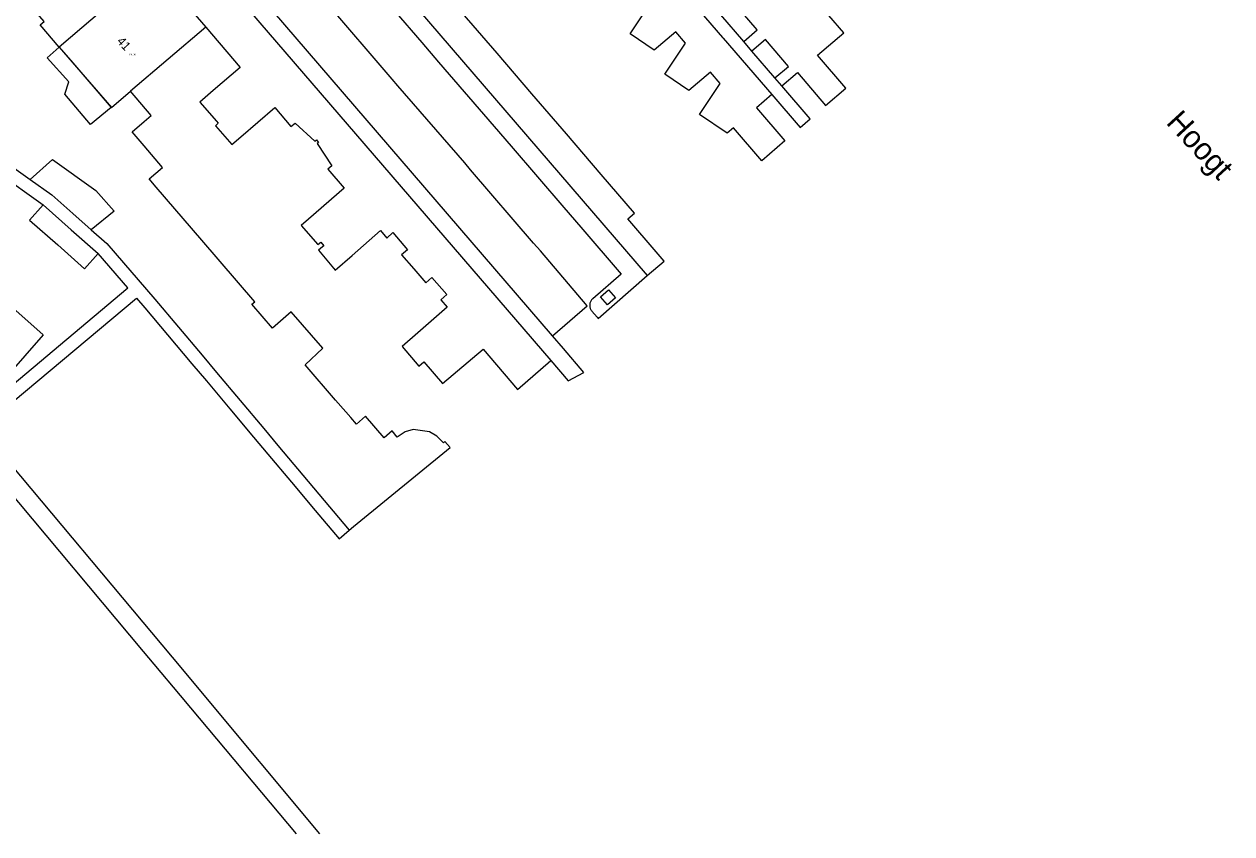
# Model space of a CAD drawing. Extents: x 132994 to 136000, y 393499 to 395512.
# Drawn here: x 134032.8 to 134169.2, y 393500 to 393591.4 of the extents above; entities that cross this region are included whole.
import ezdxf

# ---------------------------------------------------------------- set-up
doc = ezdxf.new("R2010")
doc.units = 0
for name, color, linetype in [('gg-anno-huisnummerreeks BGT', 7, 'Continuous'), ('gg-anno-openbare ruimte label', 7, 'Continuous'), ('gg-kwrk-kunstwerk niveau 01', 7, 'Continuous'), ('gx-grn-maaiveld', 7, 'Continuous'), ('kenmerkpunt-x pandkandidaat', 7, 'Continuous')]:
    doc.layers.add(name, color=color, linetype=linetype)

msp = doc.modelspace()

# ---------------------------------------------------------------- linework, layer by layer
at = {"layer": 'gg-kwrk-kunstwerk niveau 01'}
msp.add_lwpolyline([(134036.79, 393588.77), (134038.1, 393587.25), (134042.66, 393581.94), (134040.31, 393580.05), (134037.42, 393583.45), (134037.86, 393584.84), (134035.43, 393587.57), (134036.79, 393588.77)], dxfattribs=at)
at = {"layer": 'gx-grn-maaiveld'}
for p, q in [((134065.27, 393606.99), (134103.15, 393563.01)), ((134042.89, 393593.98), (134036.79, 393588.77)), ((134114.06, 393589.4), (134111.46, 393592.42)), ((134053.32, 393591.02), (134044.81, 393583.8)), ((134114.99, 393588.32), (134114.06, 393589.4)), ((134117.59, 393585.29), (134114.99, 393588.32)), ((134118.38, 393584.39), (134117.59, 393585.29)), ((134029.61, 393574.8), (134034.96, 393570.97)), ((134096.91, 393558.97), (134097.51, 393558.28))]:
    msp.add_line(p, q, dxfattribs=at)
for points in [[(134068.06, 393609.37), (134083.36, 393622.62), (134083.95, 393621.94), (134111.68, 393589.84), (134111.73, 393589.79), (134117.25, 393583.4)], [(134118.38, 393584.39), (134120.12, 393585.89), (134123.31, 393582.18), (134125.58, 393584.14), (134122.4, 393587.84), (134125.35, 393590.39), (134121.97, 393594.32), (134118.44, 393598.41), (134114.92, 393602.5), (134111.39, 393606.59), (134107.87, 393610.68), (134104.35, 393614.77), (134100.82, 393618.87), (134097.3, 393622.96)], [(134036.39, 393621.43), (134054.86, 393599.94), (134053.33, 393598.63), (134092.27, 393553.42)], [(134092.46, 393556.2), (134058.29, 393595.89), (134057.87, 393596.51), (134057.63, 393597.24), (134057.15, 393599.86), (134056.98, 393600.39), (134056.66, 393600.87), (134039.06, 393621.42)], [(134103.15, 393563.01), (134105.08, 393564.62), (134104.17, 393565.67), (134100.97, 393569.38), (134101.74, 393570.03), (134097.97, 393574.41), (134094.05, 393578.97), (134090.14, 393583.51), (134086.22, 393588.07), (134082.28, 393592.64), (134078.36, 393597.2), (134074.47, 393601.72)], [(134092.46, 393556.2), (134096.38, 393559.59), (134091.1, 393565.79), (134090.33, 393566.64), (134083.23, 393574.93), (134082.56, 393575.71), (134075.01, 393584.41), (134074.37, 393585.16), (134066.87, 393593.87), (134065.99, 393594.88), (134061.49, 393600.12)], [(134036.79, 393588.77), (134034.63, 393591.27), (134035.08, 393591.66), (134033.59, 393593.39), (134035.85, 393595.34), (134033.65, 393597.89)], [(134071.48, 393596.54), (134077.71, 393589.3), (134079.62, 393587.07), (134085.88, 393579.8), (134087.79, 393577.59), (134093.75, 393570.66), (134095.66, 393568.44), (134100.23, 393563.14), (134097.01, 393560.37), (134096.95, 393560.31), (134096.89, 393560.24), (134096.84, 393560.17), (134096.8, 393560.1), (134096.76, 393560.02), (134096.73, 393559.94), (134096.7, 393559.86), (134096.69, 393559.77), (134096.68, 393559.69), (134096.67, 393559.6), (134096.68, 393559.52), (134096.69, 393559.43), (134096.71, 393559.35), (134096.74, 393559.26), (134096.77, 393559.18), (134096.81, 393559.11), (134096.86, 393559.04), (134096.91, 393558.97)], [(134048.93, 393595.15), (134049.43, 393595.58), (134053.32, 393591.02)], [(134117.25, 393583.4), (134115.51, 393581.9), (134118.7, 393578.19), (134116.09, 393575.94), (134112.89, 393579.65), (134112.19, 393579.05), (134109.06, 393581.17), (134111.41, 393584.67), (134110.31, 393585.95), (134107.85, 393583.86), (134105.16, 393585.72), (134107.49, 393589.22), (134106.4, 393590.5), (134103.94, 393588.41), (134101.24, 393590.26), (134103.57, 393593.77)], [(134114.06, 393589.4), (134115.58, 393590.7), (134112.99, 393593.72), (134111.46, 393592.42)], [(134053.32, 393591.02), (134057.21, 393586.46), (134054.17, 393583.86), (134052.65, 393582.56), (134054.52, 393580.42), (134054.73, 393580.18), (134054.64, 393580.1), (134054.41, 393579.9), (134056.25, 393577.76), (134057.29, 393578.66), (134061.12, 393581.96), (134062.94, 393579.8), (134063.41, 393580.19), (134065.64, 393578.17), (134065.81, 393578.3), (134065.93, 393578.16), (134066.05, 393578.02), (134065.9, 393577.88), (134067.56, 393575.37), (134067.12, 393574.99), (134068.97, 393572.85), (134064.92, 393569.35), (134064.1, 393568.65), (134065.98, 393566.48), (134066.3, 393566.76), (134066.65, 393566.36), (134066.5, 393566.23), (134066.06, 393565.85), (134067.93, 393563.6), (134069.84, 393565.26), (134073.04, 393568.06), (134073.77, 393567.22), (134074.43, 393567.83), (134076.11, 393565.9), (134075.43, 393565.31), (134076.8, 393563.75), (134078.18, 393562.17), (134078.85, 393562.77), (134080.54, 393560.85), (134079.85, 393560.26), (134080.58, 393559.43), (134077.27, 393556.53), (134075.49, 393554.97), (134077.39, 393552.78), (134077.96, 393553.24), (134080.07, 393550.8), (134084.64, 393554.68), (134088.52, 393550.13), (134092.27, 393553.42)], [(134117.59, 393585.29), (134119.11, 393586.59), (134116.51, 393589.61), (134114.99, 393588.32)], [(134036.79, 393588.77), (134039.71, 393585.38), (134042.67, 393581.95), (134044.81, 393583.8)], [(134069.51, 393534.25), (134069.99, 393534.66), (134080.91, 393543.58), (134080.32, 393544.27), (134080.16, 393544.13), (134079.42, 393544.88), (134078.6, 393545.36), (134076.74, 393545.61), (134075.84, 393545.34), (134074.94, 393544.77), (134074.36, 393545.46), (134073.45, 393544.68), (134071.36, 393547.14), (134070.34, 393546.24), (134069.69, 393546.98), (134068.27, 393548.6), (134067.98, 393548.94), (134064.56, 393552.92), (134066.54, 393554.78), (134062.98, 393558.89), (134060.86, 393557.05), (134058.54, 393559.77), (134058.85, 393560.03), (134052.89, 393566.97), (134047.72, 393572.97), (134046.92, 393573.9), (134048.43, 393575.2), (134046.36, 393577.61), (134045.01, 393579.2), (134046.37, 393580.36), (134047.17, 393581.05), (134044.81, 393583.8)], [(134117.25, 393583.4), (134120.43, 393579.69), (134121.57, 393580.68), (134118.38, 393584.39)], [(134025.43, 393578.9), (134030.35, 393576.1), (134033.51, 393573.84)], [(134033.51, 393573.84), (134036.02, 393576.08), (134040.9, 393572.6), (134043, 393570.25), (134040.39, 393568.16)], [(134033.51, 393573.84), (134035.96, 393572.09), (134038.33, 393569.99), (134040.39, 393568.16)], [(134034.96, 393570.97), (134033.43, 393569.25), (134036.61, 393566.44), (134039.64, 393563.75), (134041.16, 393565.47)], [(134034.96, 393570.97), (134038.13, 393568.16), (134041.16, 393565.47)], [(134020.5, 393567.37), (134025.11, 393564.76), (134024.52, 393563.73), (134025.35, 393563.11), (134026.11, 393562.56), (134026.9, 393563.45), (134030.86, 393559.94), (134034.98, 393556.29), (134028.98, 393549.48), (134024.85, 393553.13), (134020.71, 393556.78), (134015.98, 393559.49)], [(134040.39, 393568.16), (134042.16, 393566.59), (134047.58, 393560.33), (134052.92, 393553.99), (134054.53, 393552.07), (134059.88, 393545.72), (134061.47, 393543.81), (134069.51, 393534.25)], [(134026.9, 393546.84), (134044.51, 393561.6), (134041.16, 393565.47)], [(134097.51, 393558.28), (134097.61, 393558.16), (134103.15, 393563.01)], [(134027.9, 393545.68), (134030.19, 393547.6), (134037.14, 393553.44), (134045.5, 393560.45), (134046.44, 393559.36), (134049.02, 393556.3), (134051.77, 393553.02), (134053.39, 393551.1), (134056.03, 393547.96), (134058.73, 393544.75), (134060.32, 393542.85), (134060.32, 393542.84), (134063, 393539.66), (134065.66, 393536.49), (134068.38, 393533.29), (134069.51, 393534.25)], [(134097.91, 393560.58), (134098.81, 393561.37), (134099.59, 393560.46), (134098.68, 393559.68), (134097.91, 393560.58)], [(134092.27, 393553.42), (134094.24, 393551.12), (134096.02, 393552.07), (134093.7, 393554.76), (134092.46, 393556.2)], [(134003.78, 393555.61), (134005.44, 393555.26), (134007.35, 393554.74), (134008.6, 393554.32), (134009.55, 393554.01), (134013.53, 393552.29), (134017.35, 393550.25), (134021, 393547.9), (134024.45, 393545.27), (134027.67, 393542.37), (134030.64, 393539.22), (134046.27, 393520.58), (134047.47, 393519.15), (134050.45, 393515.59), (134051.6, 393514.22), (134063.52, 393500)], [(134027.9, 393545.68), (134050.7, 393518.55), (134052.73, 393516.08), (134066.18, 393500)]]:
    msp.add_lwpolyline(points, dxfattribs=at)

# ---------------------------------------------------------------- texts
at = {"layer": 'gg-anno-huisnummerreeks BGT'}
msp.add_text('41', height=1, rotation=312, dxfattribs=at).set_placement((134043.22, 393589.38))
at = {"layer": 'gg-anno-openbare ruimte label'}
msp.add_text('Hoogt', height=2.5, rotation=312.6, dxfattribs=at).set_placement((134161.66, 393580.19))
at = {"layer": 'kenmerkpunt-x pandkandidaat'}
msp.add_text('PNDK', height=0.2, dxfattribs=at).set_placement((134044.69, 393587.83))

doc.saveas('drawing.dxf')
